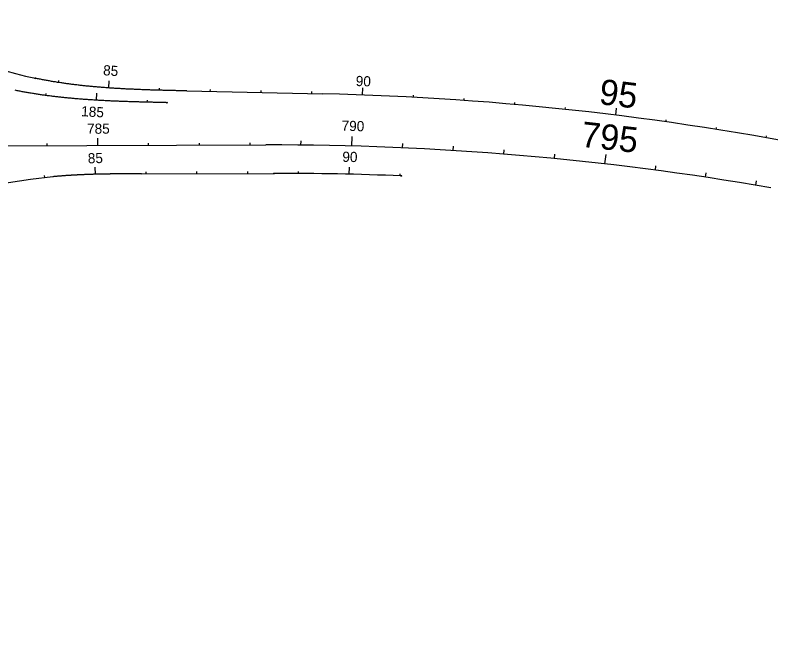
# Model space of a CAD drawing. Extents: x 448091 to 665917, y 1461380 to 1587607.
# Drawn here: x 558400 to 559888, y 1496012 to 1497229 of the extents above; entities that cross this region are included whole.
import ezdxf

# ---------------------------------------------------------------- set-up
doc = ezdxf.new("R2010")
doc.units = 0
doc.layers.add('TextShtNo', color=7, linetype='Continuous')
doc.layers.add('TextTitle', color=7, linetype='Continuous')

msp = doc.modelspace()

# ---------------------------------------------------------------- linework, layer by layer
at = {"layer": 'TextShtNo'}
for p, q in [((558738.3, 1497080.4), (559005.6, 1497074.5)), ((557122.6, 1496969.2), (558894, 1496974)), ((558648.9, 1496917.3), (558909.9, 1496918))]:
    msp.add_line(p, q, dxfattribs=at)
for centre, radius, start, end in [((558606.6, 1497906.5), 818.5, 235.8075, 258.2431), ((558879.9, 1491346.3), 5729.6, 78.2337, 88.7431), ((558909.3, 1491244.4), 5729.6, 80.16291, 90.15295), ((558925, 1491244.7), 5673.3, 87.6228, 90.1533), ((558564, 1495960.8), 954.9, 95.4033, 176.9337)]:
    msp.add_arc(centre, radius, start, end, dxfattribs=at)
for points in [[(558738.3, 1497080.4), (558734.3, 1497080.4), (558730.2, 1497080.5), (558726.2, 1497080.6), (558722.1, 1497080.7), (558718.1, 1497080.8), (558714, 1497080.9), (558710, 1497081), (558705.9, 1497081.1), (558701.9, 1497081.2), (558697.8, 1497081.3), (558693.8, 1497081.4), (558689.7, 1497081.5), (558685.7, 1497081.6), (558681.6, 1497081.7), (558677.6, 1497081.8), (558673.5, 1497082), (558669.4, 1497082.1), (558665.4, 1497082.2), (558661.3, 1497082.4), (558657.3, 1497082.5), (558653.2, 1497082.6), (558649.2, 1497082.8), (558645.1, 1497082.9), (558641.1, 1497083.1), (558637, 1497083.3), (558633, 1497083.5), (558628.9, 1497083.6), (558624.9, 1497083.8), (558620.8, 1497084), (558616.8, 1497084.2), (558612.7, 1497084.5), (558608.7, 1497084.7), (558604.6, 1497084.9), (558600.6, 1497085.2), (558596.6, 1497085.4), (558592.5, 1497085.7), (558588.5, 1497085.9), (558584.4, 1497086.2), (558580.4, 1497086.5), (558576.3, 1497086.8), (558572.3, 1497087.1), (558568.2, 1497087.4), (558564.2, 1497087.8), (558560.2, 1497088.1), (558556.1, 1497088.5), (558552.1, 1497088.8), (558548.1, 1497089.2), (558544, 1497089.6), (558540, 1497090), (558536, 1497090.4), (558531.9, 1497090.9), (558527.9, 1497091.3), (558523.9, 1497091.8), (558519.8, 1497092.3), (558515.8, 1497092.8), (558511.8, 1497093.3), (558507.8, 1497093.8), (558503.8, 1497094.3), (558499.7, 1497094.9), (558495.7, 1497095.4), (558491.7, 1497096), (558487.7, 1497096.6), (558483.7, 1497097.2), (558479.7, 1497097.9), (558475.7, 1497098.5), (558471.7, 1497099.2), (558467.7, 1497099.9), (558463.7, 1497100.6), (558459.7, 1497101.3), (558455.7, 1497102), (558451.7, 1497102.8), (558447.8, 1497103.6), (558443.8, 1497104.4), (558439.8, 1497105.2)], [(558698.6, 1497057.2), (558694.5, 1497057.3), (558690.5, 1497057.4), (558686.4, 1497057.5), (558682.4, 1497057.6), (558678.3, 1497057.7), (558674.3, 1497057.8), (558670.2, 1497057.9), (558666.2, 1497058), (558662.1, 1497058.1), (558658.1, 1497058.2), (558654, 1497058.3), (558649.9, 1497058.4), (558645.9, 1497058.5), (558641.8, 1497058.6), (558637.8, 1497058.7), (558633.7, 1497058.8), (558629.7, 1497058.9), (558625.6, 1497059.1), (558621.6, 1497059.2), (558617.5, 1497059.4), (558613.5, 1497059.5), (558609.4, 1497059.6), (558605.4, 1497059.8), (558601.3, 1497060), (558597.3, 1497060.1), (558593.2, 1497060.3), (558589.2, 1497060.5), (558585.1, 1497060.7), (558581.1, 1497060.9), (558577, 1497061.1), (558573, 1497061.3), (558568.9, 1497061.5), (558564.9, 1497061.7), (558560.8, 1497062), (558556.8, 1497062.2), (558552.7, 1497062.5), (558548.7, 1497062.7), (558544.7, 1497063), (558540.6, 1497063.3), (558536.6, 1497063.6), (558532.5, 1497063.9), (558528.5, 1497064.2), (558524.4, 1497064.5), (558520.4, 1497064.9), (558516.4, 1497065.2), (558512.3, 1497065.6), (558508.3, 1497066), (558504.2, 1497066.3), (558500.2, 1497066.7), (558496.2, 1497067.2), (558492.1, 1497067.6), (558488.1, 1497068), (558484.1, 1497068.5), (558480.1, 1497068.9), (558476, 1497069.4), (558472, 1497069.9), (558468, 1497070.4), (558464, 1497070.9), (558460, 1497071.5), (558455.9, 1497072), (558451.9, 1497072.6), (558447.9, 1497073.2), (558443.9, 1497073.8), (558439.9, 1497074.4), (558435.9, 1497075), (558431.9, 1497075.7), (558427.9, 1497076.4), (558423.9, 1497077), (558419.9, 1497077.7), (558415.9, 1497078.5), (558411.9, 1497079.2), (558407.9, 1497080), (558404, 1497080.7), (558400, 1497081.5)], [(558648.9, 1496917.3), (558646.5, 1496917.2), (558644.2, 1496917.2), (558641.8, 1496917.2), (558639.4, 1496917.2), (558637.1, 1496917.2), (558634.7, 1496917.2), (558632.3, 1496917.2), (558630, 1496917.2), (558627.6, 1496917.2), (558625.2, 1496917.2), (558622.9, 1496917.2), (558620.5, 1496917.2), (558618.2, 1496917.1), (558615.8, 1496917.1), (558613.4, 1496917.1), (558611.1, 1496917.1), (558608.7, 1496917.1), (558606.3, 1496917.1), (558604, 1496917), (558601.6, 1496917), (558599.2, 1496917), (558596.9, 1496917), (558594.5, 1496916.9), (558592.1, 1496916.9), (558589.8, 1496916.9), (558587.4, 1496916.9), (558585, 1496916.8), (558582.7, 1496916.8), (558580.3, 1496916.7), (558578, 1496916.7), (558575.6, 1496916.7), (558573.2, 1496916.6), (558570.9, 1496916.6), (558568.5, 1496916.5), (558566.1, 1496916.5), (558563.8, 1496916.4), (558561.4, 1496916.4), (558559, 1496916.3), (558556.7, 1496916.2), (558554.3, 1496916.2), (558551.9, 1496916.1), (558549.6, 1496916), (558547.2, 1496915.9), (558544.9, 1496915.9), (558542.5, 1496915.8), (558540.1, 1496915.7), (558537.8, 1496915.6), (558535.4, 1496915.5), (558533, 1496915.4), (558530.7, 1496915.3), (558528.3, 1496915.2), (558526, 1496915.1), (558523.6, 1496915), (558521.2, 1496914.8), (558518.9, 1496914.7), (558516.5, 1496914.6), (558514.1, 1496914.5), (558511.8, 1496914.3), (558509.4, 1496914.2), (558507.1, 1496914), (558504.7, 1496913.9), (558502.3, 1496913.7), (558500, 1496913.6), (558497.6, 1496913.4), (558495.3, 1496913.2), (558492.9, 1496913), (558490.6, 1496912.9), (558488.2, 1496912.7), (558485.8, 1496912.5), (558483.5, 1496912.3), (558481.1, 1496912.1), (558478.8, 1496911.9), (558476.4, 1496911.7), (558474.1, 1496911.4)]]:
    msp.add_spline(points, degree=3, dxfattribs=at)
at = {"layer": 'TextTitle'}
for p, q in [((558485.2, 1497097), (558485.8, 1497101)), ((558584.5, 1497086.2), (558585.5, 1497100.2)), ((558560.4, 1497062), (558561.2, 1497076)), ((558684.4, 1497081.6), (558684.5, 1497085.6)), ((558784.4, 1497079.3), (558784.5, 1497083.3)), ((558884.4, 1497077.2), (558884.5, 1497081.1)), ((558984.4, 1497075), (558984.4, 1497079)), ((559084.3, 1497072.2), (559084.8, 1497086.2)), ((558460.8, 1497071.4), (558461.4, 1497075.3)), ((558660.3, 1497058.1), (558660.4, 1497062.1)), ((559184.2, 1497067.8), (559184.4, 1497071.8)), ((559284, 1497061.6), (559284.3, 1497065.6)), ((559383.7, 1497053.7), (559384.1, 1497057.7)), ((559483.2, 1497044), (559483.7, 1497048)), ((559582.6, 1497032.6), (559584.3, 1497046.5)), ((559681.7, 1497019.5), (559682.3, 1497023.4)), ((559780.6, 1497004.6), (559781.2, 1497008.6)), ((558562.9, 1496973.1), (558562.8, 1496987.1)), ((559062.9, 1496971.9), (559063.4, 1496990.5)), ((559879.2, 1496988), (559879.9, 1496992)), ((558462.9, 1496972.8), (558462.9, 1496976.8)), ((558662.9, 1496973.3), (558662.9, 1496977.3)), ((558762.9, 1496973.6), (558762.9, 1496977.6)), ((558862.9, 1496973.9), (558862.9, 1496977.9)), ((558962.9, 1496973.7), (558963, 1496982.3)), ((559162.8, 1496968.4), (559163.2, 1496977)), ((559262.7, 1496963.1), (559263.2, 1496971.6)), ((559362.4, 1496956), (559363.1, 1496964.6)), ((559462, 1496947.3), (559462.8, 1496955.8)), ((559561.5, 1496936.7), (559563.6, 1496955.2)), ((558558.1, 1496916.3), (558557.8, 1496930.3)), ((559058.1, 1496916.5), (559058.5, 1496930.5)), ((559660.7, 1496924.5), (559661.8, 1496933)), ((558458.4, 1496909.8), (558457.9, 1496913.8)), ((558658.1, 1496917.3), (558658.1, 1496921.3)), ((558758.1, 1496917.6), (558758.1, 1496921.6)), ((558858.1, 1496917.9), (558858.1, 1496921.9)), ((558958.1, 1496917.9), (558958.2, 1496921.9)), ((559158.1, 1496913.2), (559158.2, 1496917.2)), ((559759.7, 1496910.5), (559761, 1496919)), ((559858.5, 1496894.8), (559859.9, 1496903.3))]:
    msp.add_line(p, q, dxfattribs=at)
for centre in [(558439.8, 1497105.2), (558698.6, 1497057.2), (558909.9, 1496918), (559160.4, 1496913.1)]:
    msp.add_circle(centre, 0.8, dxfattribs=at)

# ---------------------------------------------------------------- texts
for s, height, rotation, p in [('85', 20, 355.9788, (558572.7, 1497111.4)), ('90', 20, 357.9553, (559070.5, 1497090.1)), ('95', 50, 352.9552, (559548.4, 1497054.6)), ('185', 20, 356.5752, (558529.7, 1497030.7)), ('785', 20, 0.1533, (558541.7, 1496996)), ('790', 20, 358.4647, (559042.7, 1497002)), ('795', 50, 353.6214, (559512.8, 1496970.6)), ('85', 20, 1.5655, (558543.4, 1496937.7)), ('90', 20, 358.6559, (559044.2, 1496940.9))]:
    msp.add_text(s, height=height, rotation=rotation, dxfattribs=at).set_placement(p)

doc.saveas('drawing.dxf')
